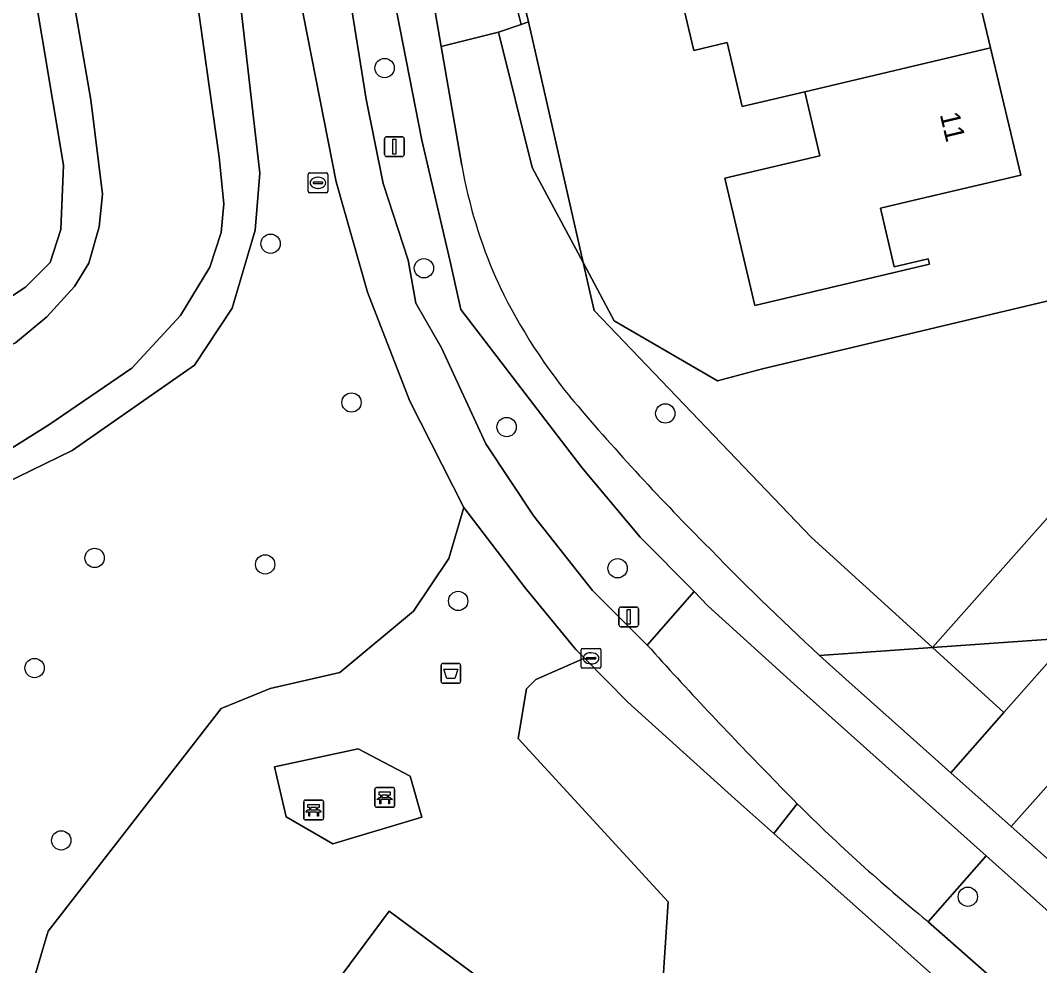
# Model space of a CAD drawing. Extents: x 157648 to 158502, y 379212 to 380938.
# Drawn here: x 158070.3 to 158121.9, y 380670.3 to 380718.1 of the extents above; entities that cross this region are included whole.
import ezdxf

# ---------------------------------------------------------------- set-up
doc = ezdxf.new("R2010")
doc.units = 0
for name, color, linetype in [('IMGEO_Afvalbak', 7, 'Continuous'), ('IMGEO_Bank', 7, 'Continuous'), ('IMGEO_Berm_groen', 7, 'Continuous'), ('IMGEO_Boom', 7, 'Continuous'), ('IMGEO_Erf', 7, 'Continuous'), ('IMGEO_Fietspad_gesloten', 7, 'Continuous'), ('IMGEO_Groenvoorziening', 7, 'Continuous'), ('IMGEO_Haag', 7, 'Continuous'), ('IMGEO_Lichtmast', 7, 'Continuous'), ('IMGEO_Muur', 7, 'Continuous'), ('IMGEO_Oever', 7, 'Continuous'), ('IMGEO_Pand', 7, 'Continuous'), ('IMGEO_Pand_nummerreeks', 7, 'Continuous'), ('IMGEO_Rioolput', 7, 'Continuous'), ('IMGEO_Terreindeel_open', 7, 'Continuous'), ('IMGEO_Terreindeel_zand', 7, 'Continuous'), ('IMGEO_Voetpad_open', 7, 'Continuous'), ('IMGEO_Waterloop', 7, 'Continuous')]:
    doc.layers.add(name, color=color, linetype=linetype)

msp = doc.modelspace()

# ---------------------------------------------------------------- linework, layer by layer
at = {"layer": 'IMGEO_Afvalbak'}
for p, q in [((158091.655, 380685.586), (158092.445, 380685.586)), ((158092.445, 380685.586), (158091.655, 380685.586)), ((158091.555, 380684.686), (158091.555, 380685.486)), ((158091.555, 380685.486), (158091.555, 380684.686)), ((158092.545, 380685.486), (158092.545, 380684.686)), ((158092.545, 380684.686), (158092.545, 380685.486)), ((158092.445, 380684.586), (158091.655, 380684.586)), ((158091.655, 380684.586), (158092.445, 380684.586))]:
    msp.add_line(p, q, dxfattribs=at)
msp.add_lwpolyline([(158091.698, 380685.3), (158092.402, 380685.3), (158092.253, 380684.83), (158091.847, 380684.83), (158091.698, 380685.3)], dxfattribs=at)
for centre, start, end in [((158091.655, 380685.486), 90, 180), ((158091.655, 380685.486), 90, 180), ((158092.445, 380685.486), 0, 90), ((158092.445, 380685.486), 360, 90), ((158091.655, 380684.686), 180, 270), ((158091.655, 380684.686), 180, 270), ((158092.445, 380684.686), 270, 0), ((158092.445, 380684.686), 270, 0)]:
    msp.add_arc(centre, 0.1, start, end, dxfattribs=at)
at = {"layer": 'IMGEO_Bank'}
for p, q in [((158088.206, 380678.379), (158088.206, 380679.22)), ((158088.206, 380679.22), (158088.206, 380678.379)), ((158088.281, 380679.304), (158089.122, 380679.304)), ((158089.122, 380679.304), (158088.281, 380679.304)), ((158088.515, 380678.81), (158088.515, 380678.916)), ((158088.559, 380678.916), (158088.559, 380678.81)), ((158088.847, 380678.922), (158088.565, 380678.922)), ((158088.853, 380678.81), (158088.853, 380678.916)), ((158088.897, 380678.916), (158088.897, 380678.81)), ((158089.206, 380679.229), (158089.206, 380678.388)), ((158089.206, 380678.388), (158089.206, 380679.229)), ((158084.603, 380677.744), (158084.603, 380678.585)), ((158084.603, 380678.585), (158084.603, 380677.744)), ((158084.678, 380678.669), (158085.519, 380678.669)), ((158085.519, 380678.669), (158084.678, 380678.669)), ((158085.603, 380678.594), (158085.603, 380677.753)), ((158085.603, 380677.753), (158085.603, 380678.594)), ((158089.131, 380678.304), (158088.29, 380678.304)), ((158088.29, 380678.304), (158089.131, 380678.304)), ((158088.903, 380678.702), (158088.51, 380678.702)), ((158088.565, 380678.804), (158088.847, 380678.804)), ((158085.3, 380678.067), (158084.907, 380678.067)), ((158084.912, 380678.175), (158084.912, 380678.281)), ((158084.956, 380678.281), (158084.956, 380678.175)), ((158085.244, 380678.287), (158084.962, 380678.287)), ((158084.962, 380678.169), (158085.244, 380678.169)), ((158085.25, 380678.175), (158085.25, 380678.281)), ((158085.294, 380678.281), (158085.294, 380678.175)), ((158085.528, 380677.669), (158084.687, 380677.669)), ((158084.687, 380677.669), (158085.528, 380677.669))]:
    msp.add_line(p, q, dxfattribs=at)
for points in [[(158088.509, 380678.922), (158088.423, 380678.922), (158088.423, 380679.083), (158088.986, 380679.083), (158088.986, 380678.922), (158088.903, 380678.922)], [(158084.906, 380678.287), (158084.82, 380678.287), (158084.82, 380678.448), (158085.383, 380678.448), (158085.383, 380678.287), (158085.3, 380678.287)], [(158088.453, 380678.702), (158088.311, 380678.702), (158088.423, 380678.804), (158088.509, 380678.804)], [(158088.503, 380678.695), (158088.503, 380678.488), (158088.46, 380678.488), (158088.46, 380678.695)], [(158088.903, 380678.804), (158088.986, 380678.804), (158089.098, 380678.702), (158088.959, 380678.702)], [(158088.953, 380678.695), (158088.953, 380678.488), (158088.909, 380678.488), (158088.909, 380678.695)], [(158084.85, 380678.067), (158084.708, 380678.067), (158084.82, 380678.169), (158084.906, 380678.169)], [(158084.9, 380678.06), (158084.9, 380677.853), (158084.857, 380677.853), (158084.857, 380678.06)], [(158085.3, 380678.169), (158085.383, 380678.169), (158085.495, 380678.067), (158085.356, 380678.067)], [(158085.35, 380678.06), (158085.35, 380677.853), (158085.306, 380677.853), (158085.306, 380678.06)]]:
    msp.add_lwpolyline(points, dxfattribs=at)
for centre, radius, start, end in [((158088.284, 380679.226), 0.0779, 92.4484, 184.2845), ((158088.284, 380679.226), 0.0779, 92.4484, 184.2845), ((158088.508, 380678.915), 0.00671, 2.8957, 87.1043), ((158088.508, 380678.811), 0.00671, 272.8957, 357.1043), ((158088.565, 380678.915), 0.00671, 92.8957, 177.1043), ((158088.565, 380678.811), 0.00671, 182.8957, 267.1043), ((158088.847, 380678.915), 0.00671, 2.8957, 87.1043), ((158088.847, 380678.811), 0.00671, 272.8957, 357.1043), ((158088.904, 380678.915), 0.00671, 92.8957, 177.1043), ((158088.904, 380678.811), 0.00671, 182.8957, 267.1043), ((158089.128, 380679.226), 0.0779, 2.4484, 94.2845), ((158089.128, 380679.226), 0.0779, 2.4484, 94.2845), ((158084.681, 380678.591), 0.0779, 92.4484, 184.2845), ((158084.681, 380678.591), 0.0779, 92.4484, 184.2845), ((158085.525, 380678.591), 0.0779, 2.4484, 94.2845), ((158085.525, 380678.591), 0.0779, 2.4484, 94.2845), ((158088.284, 380678.382), 0.0779, 182.4484, 274.2845), ((158088.284, 380678.382), 0.0779, 182.4484, 274.2845), ((158088.453, 380678.695), 0.00671, 2.8957, 87.1043), ((158088.51, 380678.695), 0.00671, 92.8957, 177.1043), ((158088.902, 380678.695), 0.00671, 2.8957, 87.1043), ((158088.959, 380678.695), 0.00671, 92.8957, 177.1043), ((158089.128, 380678.382), 0.0779, 272.4484, 4.2845), ((158089.128, 380678.382), 0.0779, 272.4484, 4.2845), ((158084.85, 380678.06), 0.00671, 2.8957, 87.1043), ((158084.907, 380678.06), 0.00671, 92.8957, 177.1043), ((158084.905, 380678.28), 0.00671, 2.8957, 87.1043), ((158084.905, 380678.176), 0.00671, 272.8957, 357.1043), ((158084.962, 380678.28), 0.00671, 92.8957, 177.1043), ((158084.962, 380678.176), 0.00671, 182.8957, 267.1043), ((158085.244, 380678.28), 0.00671, 2.8957, 87.1043), ((158085.244, 380678.176), 0.00671, 272.8957, 357.1043), ((158085.301, 380678.28), 0.00671, 92.8957, 177.1043), ((158085.301, 380678.176), 0.00671, 182.8957, 267.1043), ((158085.299, 380678.06), 0.00671, 2.8957, 87.1043), ((158085.356, 380678.06), 0.00671, 92.8957, 177.1043), ((158084.681, 380677.747), 0.0779, 182.4484, 274.2845), ((158084.681, 380677.747), 0.0779, 182.4484, 274.2845), ((158085.525, 380677.747), 0.0779, 272.4484, 4.2845), ((158085.525, 380677.747), 0.0779, 272.4484, 4.2845)]:
    msp.add_arc(centre, radius, start, end, dxfattribs=at)
at = {"layer": 'IMGEO_Berm_groen'}
for points in [[(158051.608, 380637.392), (158054.715, 380643.657), (158057.951, 380651.53), (158059.615, 380656.208), (158061.802, 380662.84), (158063.808, 380672.378), (158065.108, 380687.219), (158065.099, 380692.555), (158064.625, 380693.025), (158064.399, 380693.019), (158064.128, 380702.119), (158064.333, 380702.125), (158068.452, 380703.259), (158070.521, 380704.631), (158071.775, 380705.881), (158072.311, 380707.549), (158072.443, 380710.798), (158068.133, 380736.496)], [(158085.161, 380730.364), (158087.771, 380714.145), (158088.632, 380709.876), (158089.886, 380705.995), (158090.275, 380703.817), (158091.576, 380701.56), (158093.82, 380696.7), (158096.253, 380693.04), (158099.225, 380689.283), (158101.997, 380686.517), (158104.362, 380689.226), (158101.641, 380691.985), (158098.681, 380695.497), (158092.55, 380703.495), (158092.023, 380705.933), (158090.58, 380712.063), (158089.326, 380718.53)], [(158081.044, 380722.078), (158082.383, 380710.401), (158082.152, 380707.516), (158080.987, 380703.561), (158079.072, 380700.677), (158072.875, 380696.357), (158069.425, 380694.673)], [(158063.093, 380642.929), (158071.465, 380671.358), (158071.664, 380672.035), (158080.421, 380683.3), (158082.911, 380684.314), (158086.428, 380685.123), (158090.162, 380688.24), (158091.946, 380690.899), (158092.702, 380693.486), (158089.981, 380698.857), (158087.828, 380704.378), (158086.247, 380709.967), (158083.967, 380721.558)], [(158109.599, 380684.387), (158105.069, 380688.507), (158104.362, 380689.226), (158101.997, 380686.517)], [(158116.144, 380672.577), (158116.222, 380672.508), (158119.145, 380675.855), (158109.599, 380684.387)]]:
    msp.add_lwpolyline(points, dxfattribs=at)
msp.add_lwpolyline([(158119.145, 380675.855), (158116.222, 380672.508), (158122.15, 380667.277), (158125.04, 380670.586)], close=True, dxfattribs=at)
for centre, radius, start, end in [((158252.605, 380821.662), 202.354, 221.90254, 224.4736), ((158163.464, 380732.594), 76.354, 223.64376, 225.12323), ((158170.522, 380739.459), 86.199, 225.01844, 230.88747)]:
    msp.add_arc(centre, radius, start, end, dxfattribs=at)
at = {"layer": 'IMGEO_Boom'}
for centre in [(158088.698, 380715.72), (158082.927, 380706.831), (158090.689, 380705.588), (158087.025, 380698.795), (158102.907, 380698.239), (158094.876, 380697.552), (158074.02, 380690.924), (158082.652, 380690.598), (158100.492, 380690.402), (158092.424, 380688.748), (158070.98, 380685.354), (158072.33, 380676.63), (158118.221, 380673.778)]:
    msp.add_circle(centre, 0.489, dxfattribs=at)
at = {"layer": 'IMGEO_Erf'}
for points in [[(158093.659, 380727.413), (158095.985, 380718.066), (158098.743, 380705.879), (158099.758, 380703.979), (158100.319, 380702.929), (158105.554, 380699.896), (158107.827, 380700.502), (158124.34, 380704.435)], [(158117.857, 380723.129), (158119.37, 380716.746), (158120.897, 380710.306), (158115.508, 380709.029), (158113.794, 380708.623), (158114.495, 380705.665), (158116.209, 380706.071), (158116.274, 380705.797), (158107.442, 380703.703), (158105.915, 380710.143), (158110.733, 380711.285), (158109.966, 380714.52), (158106.805, 380713.772), (158106.039, 380717.007), (158104.349, 380716.606), (158103.603, 380719.753)]]:
    msp.add_lwpolyline(points, dxfattribs=at)
at = {"layer": 'IMGEO_Fietspad_gesloten'}
for points in [[(158101.997, 380686.517), (158099.225, 380689.283), (158096.253, 380693.04), (158093.82, 380696.7), (158091.576, 380701.56), (158090.275, 380703.817), (158089.886, 380705.995), (158088.632, 380709.876), (158087.771, 380714.145), (158085.161, 380730.364), (158083.324, 380742.71), (158077.752, 380775.038), (158075.149, 380791.663), (158074.257, 380799.995), (158073.74, 380808.222), (158073.53, 380817.736), (158073.77, 380825.588), (158074.722, 380845.281)], [(158072.408, 380844.132), (158071.664, 380824.995), (158071.547, 380810.292), (158072.183, 380797.022), (158072.85, 380789.952), (158078.875, 380753.293), (158083.967, 380721.558), (158086.247, 380709.967), (158087.828, 380704.378), (158089.981, 380698.857), (158092.702, 380693.486), (158095.812, 380689.406), (158098.383, 380686.287), (158098.814, 380685.85), (158101.015, 380683.621), (158106.429, 380678.739), (158108.403, 380676.982), (158109.59, 380678.488)], [(158109.59, 380678.488), (158108.403, 380676.982), (158119.376, 380667.217), (158120.166, 380666.512), (158121.577, 380665.263), (158150.374, 380639.696), (158152.77, 380640.714), (158149.697, 380643.377), (158123.763, 380665.853), (158122.15, 380667.277), (158116.222, 380672.508), (158116.144, 380672.577)]]:
    msp.add_lwpolyline(points, dxfattribs=at)
for centre, radius, start, end in [((158252.605, 380821.662), 202.354, 221.90254, 224.4736), ((158163.464, 380732.594), 76.354, 223.64376, 225.12323), ((158170.522, 380739.459), 86.199, 225.01844, 230.88747)]:
    msp.add_arc(centre, radius, start, end, dxfattribs=at)
at = {"layer": 'IMGEO_Groenvoorziening'}
for points in [[(158090.219, 380724.615), (158091.565, 380716.813), (158094.466, 380717.531), (158095.606, 380717.933), (158093.27, 380727.321)], [(158099.307, 380703.444), (158099.08, 380704.39), (158098.743, 380705.879), (158096.17, 380710.695), (158094.466, 380717.531), (158091.565, 380716.813), (158092.605, 380710.783)], [(158110.721, 380685.994), (158116.429, 380686.396), (158110.292, 380691.983), (158099.307, 380703.444)], [(158102.544, 380665.821), (158103.059, 380673.527), (158095.463, 380681.787), (158095.885, 380684.301), (158096.356, 380684.773), (158098.814, 380685.85), (158098.383, 380686.287), (158095.812, 380689.406), (158092.702, 380693.486), (158091.946, 380690.899), (158090.162, 380688.24), (158086.428, 380685.123), (158082.911, 380684.314), (158080.421, 380683.3), (158071.664, 380672.035), (158071.465, 380671.358), (158063.093, 380642.929)]]:
    msp.add_lwpolyline(points, dxfattribs=at)
for points in [[(158093.659, 380727.413), (158093.27, 380727.321), (158095.606, 380717.933), (158095.985, 380718.066)], [(158095.985, 380718.066), (158095.606, 380717.933), (158094.466, 380717.531), (158096.17, 380710.695), (158098.743, 380705.879)], [(158124.34, 380704.435), (158107.827, 380700.502), (158105.554, 380699.896), (158100.319, 380702.929), (158099.758, 380703.979), (158098.743, 380705.879), (158099.08, 380704.39), (158099.307, 380703.444), (158110.292, 380691.983), (158116.429, 380686.396), (158126.094, 380697.286)], [(158116.429, 380686.396), (158123.393, 380686.886), (158126.147, 380690.012), (158133.058, 380691.604), (158131.856, 380696.625), (158131.385, 380696.521), (158130.994, 380698.144), (158129.258, 380705.611), (158127.258, 380705.133), (158124.34, 380704.435), (158126.094, 380697.286)], [(158120.053, 380683.097), (158123.393, 380686.886), (158116.429, 380686.396)], [(158116.429, 380686.396), (158110.721, 380685.994), (158112.053, 380684.791), (158117.363, 380680.045), (158120.053, 380683.097)], [(158108.403, 380676.982), (158106.429, 380678.739), (158101.015, 380683.621), (158098.814, 380685.85), (158096.356, 380684.773), (158095.885, 380684.301), (158095.463, 380681.787), (158103.059, 380673.527), (158102.544, 380665.821), (158101.152, 380660.035), (158102.384, 380660.652), (158103.904, 380661.015), (158114.513, 380663.523), (158116.494, 380664.334), (158120.166, 380666.512), (158119.376, 380667.217)], [(158086.083, 380676.46), (158083.721, 380677.82), (158083.124, 380680.356), (158087.369, 380681.268), (158089.988, 380679.879), (158090.584, 380677.814)], [(158088.93, 380673.055), (158072.519, 380650.926), (158082.158, 380643.778), (158098.569, 380665.907)], [(158072.519, 380650.926), (158088.93, 380673.055), (158098.569, 380665.907), (158082.158, 380643.778)]]:
    msp.add_lwpolyline(points, close=True, dxfattribs=at)
for centre, radius, start, end in [((158118.256, 380715.442), 26.071, 190.2941, 203.5459), ((158120.446, 380717.231), 28.803, 205.0684, 219.0704), ((158189.955, 380776.675), 120.257, 220.18561, 224.96309), ((158201.355, 380784.933), 134.177, 224.01843, 227.50857)]:
    msp.add_arc(centre, radius, start, end, dxfattribs=at)
at = {"layer": 'IMGEO_Haag'}
msp.add_lwpolyline([(158093.659, 380727.413), (158093.27, 380727.321), (158095.606, 380717.933), (158095.985, 380718.066)], close=True, dxfattribs=at)
at = {"layer": 'IMGEO_Lichtmast'}
for p, q in [((158088.699, 380711.343), (158088.699, 380712.143)), ((158088.699, 380712.143), (158088.699, 380711.343)), ((158088.799, 380712.243), (158089.589, 380712.243)), ((158089.589, 380712.243), (158088.799, 380712.243)), ((158089.689, 380712.143), (158089.689, 380711.343)), ((158089.689, 380711.343), (158089.689, 380712.143)), ((158089.589, 380711.243), (158088.799, 380711.243)), ((158088.799, 380711.243), (158089.589, 380711.243)), ((158100.558, 380687.543), (158100.558, 380688.343)), ((158100.558, 380688.343), (158100.558, 380687.543)), ((158100.658, 380688.443), (158101.448, 380688.443)), ((158101.448, 380688.443), (158100.658, 380688.443)), ((158101.548, 380688.343), (158101.548, 380687.543)), ((158101.548, 380687.543), (158101.548, 380688.343)), ((158101.448, 380687.443), (158100.658, 380687.443)), ((158100.658, 380687.443), (158101.448, 380687.443))]:
    msp.add_line(p, q, dxfattribs=at)
for points in [[(158089.119, 380712.118), (158089.269, 380712.118), (158089.269, 380711.368), (158089.119, 380711.368), (158089.119, 380712.118)], [(158100.978, 380688.318), (158101.128, 380688.318), (158101.128, 380687.568), (158100.978, 380687.568), (158100.978, 380688.318)]]:
    msp.add_lwpolyline(points, dxfattribs=at)
for centre, start, end in [((158088.799, 380712.143), 90, 180), ((158088.799, 380712.143), 90, 180), ((158089.589, 380712.143), 0, 90), ((158089.589, 380712.143), 360, 90), ((158088.799, 380711.343), 180, 270), ((158088.799, 380711.343), 180, 270), ((158089.589, 380711.343), 270, 0), ((158089.589, 380711.343), 270, 0), ((158100.658, 380688.343), 90, 180), ((158100.658, 380688.343), 90, 180), ((158101.448, 380688.343), 0, 90), ((158101.448, 380688.343), 360, 90), ((158100.658, 380687.543), 180, 270), ((158100.658, 380687.543), 180, 270), ((158101.448, 380687.543), 270, 0), ((158101.448, 380687.543), 270, 0)]:
    msp.add_arc(centre, 0.1, start, end, dxfattribs=at)
at = {"layer": 'IMGEO_Muur'}
for points in [[(158098.743, 380705.879), (158096.17, 380710.695), (158094.466, 380717.531), (158095.985, 380718.066)], [(158099.758, 380703.979), (158098.743, 380705.879)], [(158107.827, 380700.502), (158105.554, 380699.896), (158100.319, 380702.929), (158099.758, 380703.979)]]:
    msp.add_lwpolyline(points, dxfattribs=at)
at = {"layer": 'IMGEO_Oever'}
for points in [[(158068.133, 380736.496), (158072.443, 380710.798), (158072.311, 380707.549), (158071.775, 380705.881), (158070.521, 380704.631), (158068.452, 380703.259), (158064.333, 380702.125), (158064.403, 380699.946), (158066.391, 380700.45), (158068.25, 380701.072), (158070.021, 380701.814), (158071.6, 380703.121), (158073.004, 380704.666), (158073.727, 380705.85), (158074.255, 380707.682), (158074.423, 380709.332), (158073.824, 380714.107), (158072.291, 380722.982)], [(158077.152, 380733.766), (158080.326, 380711.216), (158080.563, 380708.846), (158080.427, 380707.403), (158079.854, 380705.651), (158078.37, 380703.199), (158075.911, 380700.536), (158071.697, 380697.666), (158068.788, 380695.843), (158069.425, 380694.673), (158072.875, 380696.357), (158079.072, 380700.677), (158080.987, 380703.561), (158082.152, 380707.516), (158082.383, 380710.401), (158081.044, 380722.078)]]:
    msp.add_lwpolyline(points, dxfattribs=at)
at = {"layer": 'IMGEO_Pand'}
for points in [[(158108.424, 380720.896), (158103.603, 380719.753), (158104.349, 380716.606), (158106.039, 380717.007), (158106.805, 380713.772), (158109.966, 380714.52), (158119.37, 380716.746), (158117.857, 380723.129)], [(158109.966, 380714.52), (158110.733, 380711.285), (158105.915, 380710.143), (158107.442, 380703.703), (158116.274, 380705.797), (158116.209, 380706.071), (158114.495, 380705.665), (158113.794, 380708.623), (158115.508, 380709.029), (158120.897, 380710.306), (158119.37, 380716.746)]]:
    msp.add_lwpolyline(points, close=True, dxfattribs=at)
at = {"layer": 'IMGEO_Rioolput'}
for p, q in [((158084.825, 380709.485), (158084.825, 380710.337)), ((158084.9, 380710.411), (158085.752, 380710.411)), ((158085.826, 380710.337), (158085.826, 380709.485)), ((158085.084, 380709.905), (158085.084, 380709.917)), ((158085.522, 380709.868), (158085.124, 380709.868)), ((158085.127, 380709.954), (158085.525, 380709.954)), ((158085.313, 380710.191), (158085.338, 380710.191)), ((158085.568, 380709.917), (158085.568, 380709.905)), ((158085.752, 380709.411), (158084.9, 380709.411)), ((158085.336, 380709.631), (158085.311, 380709.631)), ((158098.648, 380685.419), (158098.648, 380686.271)), ((158098.723, 380686.345), (158099.575, 380686.345)), ((158099.136, 380686.125), (158099.161, 380686.125)), ((158099.649, 380686.271), (158099.649, 380685.419)), ((158098.907, 380685.839), (158098.907, 380685.851)), ((158099.345, 380685.802), (158098.947, 380685.802)), ((158098.95, 380685.888), (158099.348, 380685.888)), ((158099.159, 380685.565), (158099.134, 380685.565)), ((158099.391, 380685.851), (158099.391, 380685.839)), ((158099.575, 380685.345), (158098.723, 380685.345))]:
    msp.add_line(p, q, dxfattribs=at)
for points in [[(158084.825, 380709.485), (158084.825, 380710.337)], [(158084.9, 380710.411), (158085.752, 380710.411)], [(158085.826, 380710.337), (158085.826, 380709.485)], [(158085.752, 380709.411), (158084.9, 380709.411)], [(158098.648, 380685.419), (158098.648, 380686.271)], [(158098.723, 380686.345), (158099.575, 380686.345)], [(158099.649, 380686.271), (158099.649, 380685.419)], [(158099.575, 380685.345), (158098.723, 380685.345)]]:
    msp.add_lwpolyline(points, dxfattribs=at)
for centre, radius, start, end in [((158084.902, 380710.335), 0.0765, 91.552, 178.448), ((158084.902, 380710.335), 0.0765, 91.552, 178.448), ((158085.75, 380710.335), 0.0765, 1.552, 88.448), ((158085.75, 380710.335), 0.0765, 1.552, 88.448), ((158085.124, 380709.914), 0.0403, 85.8775, 175.7526), ((158085.121, 380709.904), 0.0366, 178.938, 274.7102), ((158085.525, 380709.911), 0.043, 264.8664, 352.4533), ((158085.529, 380709.916), 0.0386, 1.7309, 96.639), ((158084.902, 380709.487), 0.0765, 181.552, 268.448), ((158084.902, 380709.487), 0.0765, 181.552, 268.448), ((158085.75, 380709.487), 0.0765, 271.552, 358.448), ((158085.75, 380709.487), 0.0765, 271.552, 358.448), ((158098.725, 380686.269), 0.0765, 91.552, 178.448), ((158098.725, 380686.269), 0.0765, 91.552, 178.448), ((158099.573, 380686.269), 0.0765, 1.552, 88.448), ((158099.573, 380686.269), 0.0765, 1.552, 88.448), ((158098.947, 380685.848), 0.0403, 85.8775, 175.7526), ((158098.944, 380685.838), 0.0366, 178.938, 274.7102), ((158099.348, 380685.845), 0.043, 264.8664, 352.4533), ((158099.352, 380685.85), 0.0386, 1.7309, 96.639), ((158098.725, 380685.421), 0.0765, 181.552, 268.448), ((158098.725, 380685.421), 0.0765, 181.552, 268.448), ((158099.573, 380685.421), 0.0765, 271.552, 358.448), ((158099.573, 380685.421), 0.0765, 271.552, 358.448)]:
    msp.add_arc(centre, radius, start, end, dxfattribs=at)
for centre, major_axis, ratio, start_param, end_param in [((158085.312, 380709.911), (-0.387, 0.002), 0.722429, 4.712389, 7.853982), ((158085.337, 380709.911), (-0.39, 0.002), 0.717154, 1.570796, 4.712389), ((158099.135, 380685.845), (-0.387, 0.002), 0.722429, 4.712389, 7.853982), ((158099.16, 380685.845), (-0.39, 0.002), 0.717154, 1.570796, 4.712389)]:
    msp.add_ellipse(centre, major_axis=major_axis, ratio=ratio, start_param=start_param, end_param=end_param, dxfattribs=at)
at = {"layer": 'IMGEO_Terreindeel_open'}
msp.add_lwpolyline([(158089.988, 380679.879), (158087.369, 380681.268), (158083.124, 380680.356), (158083.721, 380677.82), (158086.083, 380676.46), (158090.584, 380677.814)], close=True, dxfattribs=at)
at = {"layer": 'IMGEO_Terreindeel_zand'}
msp.add_lwpolyline([(158126.829, 380671.65), (158133.054, 380678.67), (158136.905, 380679.536), (158134.946, 380687.681), (158131.995, 380686.957), (158131.803, 380687.754), (158127.307, 380686.655), (158126.153, 380685.38), (158126.954, 380684.673), (158120.409, 380677.337)], close=True, dxfattribs=at)
at = {"layer": 'IMGEO_Voetpad_open'}
for points in [[(158076.51, 380862.37), (158077.768, 380861.65), (158077.399, 380854.931), (158076.565, 380843.437), (158075.894, 380824.951), (158075.551, 380812.413), (158076.033, 380804.062), (158076.731, 380796.337), (158081.843, 380763.329), (158083.93, 380751.483), (158089.326, 380718.53), (158090.58, 380712.063), (158092.023, 380705.933), (158092.55, 380703.495), (158098.681, 380695.497), (158101.641, 380691.985), (158104.362, 380689.226), (158105.069, 380688.507), (158109.599, 380684.387), (158119.145, 380675.855), (158125.04, 380670.586), (158126.662, 380669.169), (158154.475, 380644.521), (158157.286, 380642.031)], [(158092.605, 380710.783), (158091.565, 380716.813), (158090.219, 380724.615), (158090.209, 380724.654), (158089.147, 380731.464), (158089.136, 380731.609), (158080.395, 380784.926), (158078.428, 380797.97)], [(158127.956, 380670.654), (158126.829, 380671.65), (158120.409, 380677.337), (158117.363, 380680.045), (158112.053, 380684.791), (158110.721, 380685.994)]]:
    msp.add_lwpolyline(points, dxfattribs=at)
msp.add_lwpolyline([(158133.058, 380691.604), (158126.147, 380690.012), (158123.393, 380686.886), (158120.053, 380683.097), (158117.363, 380680.045), (158120.409, 380677.337), (158126.954, 380684.673), (158126.153, 380685.38), (158127.307, 380686.655), (158131.803, 380687.754), (158131.995, 380686.957), (158134.946, 380687.681)], close=True, dxfattribs=at)
for centre, radius, start, end in [((158118.256, 380715.442), 26.071, 190.2941, 203.5459), ((158120.446, 380717.231), 28.803, 205.0684, 219.0704), ((158189.955, 380776.675), 120.257, 220.18561, 224.96309), ((158201.355, 380784.933), 134.177, 224.01843, 227.50857)]:
    msp.add_arc(centre, radius, start, end, dxfattribs=at)
at = {"layer": 'IMGEO_Waterloop'}
msp.add_lwpolyline([(158072.291, 380722.982), (158073.824, 380714.107), (158074.423, 380709.332), (158074.255, 380707.682), (158073.727, 380705.85), (158073.004, 380704.666), (158071.6, 380703.121), (158070.021, 380701.814), (158068.25, 380701.072), (158066.391, 380700.45), (158064.403, 380699.946), (158064.567, 380694.828), (158067.655, 380695.502), (158068.788, 380695.843), (158071.697, 380697.666), (158075.911, 380700.536), (158078.37, 380703.199), (158079.854, 380705.651), (158080.427, 380707.403), (158080.563, 380708.846), (158080.326, 380711.216), (158077.152, 380733.766)], dxfattribs=at)

# ---------------------------------------------------------------- texts
at = {"layer": 'IMGEO_Pand_nummerreeks'}
msp.add_text('11', height=1, rotation=283.3361, dxfattribs=at).set_placement((158116.799, 380713.373))

doc.saveas('drawing.dxf')
